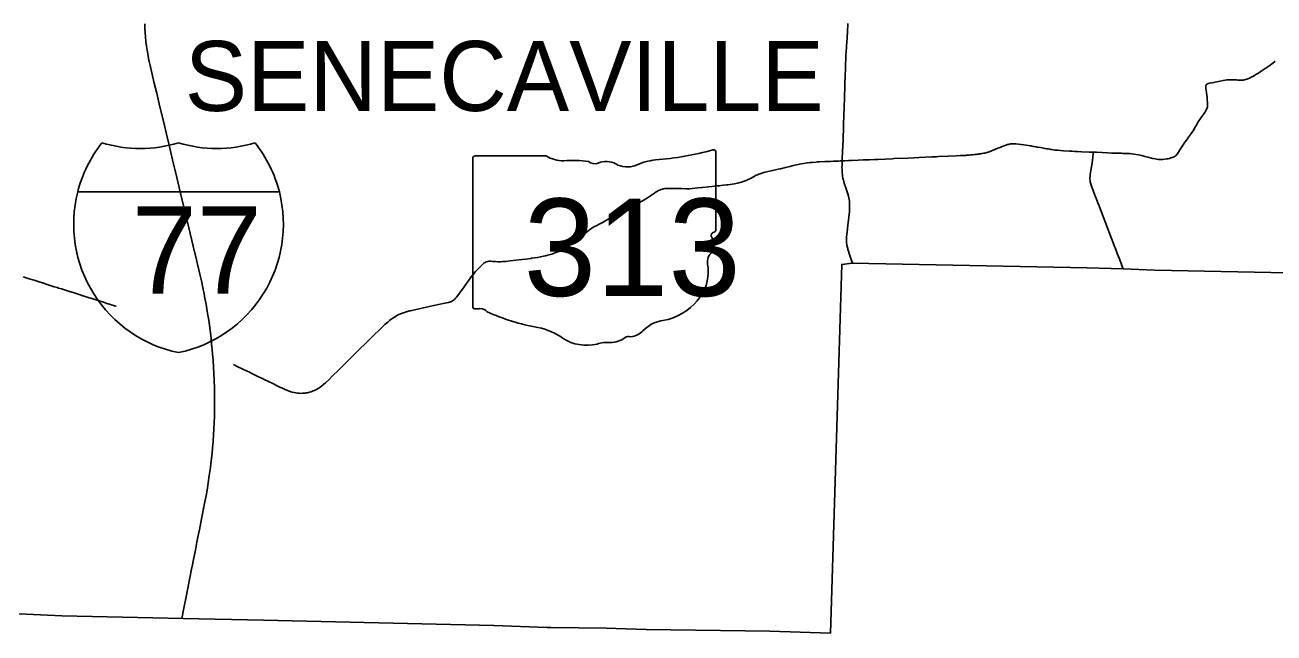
# Model space of a CAD drawing. Extents: x 1761803 to 2441803, y 509895 to 949895.
# Drawn here: x 2236027 to 2271766, y 786690 to 804074 of the extents above; entities that cross this region are included whole.
import ezdxf

# ---------------------------------------------------------------- set-up
doc = ezdxf.new("R2010")
doc.units = 0
for name, color, linetype in [('GM_X_County', 7, 'Continuous'), ('GM_X_County_Road', 7, 'Continuous'), ('GM_X_Minor_Lake', 7, 'Continuous'), ('GM_X_Minor_River', 7, 'Continuous'), ('GM_X_Township_Road', 7, 'Continuous'), ('GM_X_Unincorporated_Location', 7, 'Continuous')]:
    doc.layers.add(name, color=color, linetype=linetype)

msp = doc.modelspace()

# ---------------------------------------------------------------- linework, layer by layer
at = {"layer": 'GM_X_County'}
msp.add_lwpolyline([(2274523, 796941), (2268357, 797066), (2267453, 797102), (2266418, 797131), (2259694, 797266), (2259396, 797227), (2259078, 786690), (2257336, 786739), (2253799, 786787), (2252659, 786828), (2251072, 786849), (2250969, 786851), (2249438, 786906), (2242853, 787061), (2240552, 787108), (2237079, 787186), (2235857, 787235)], dxfattribs=at)
at = {"layer": 'GM_X_Minor_Lake'}
for points in [[(2259526, 803350), (2259526, 803353), (2259529, 803389), (2259532, 803451), (2259535, 803492), (2259535, 803503), (2259539, 803548), (2259543, 803614), (2259548, 803675), (2259553, 803747), (2259556, 803795), (2259558, 803823)], [(2259558, 803823), (2259560, 803865), (2259565, 803956), (2259568, 804034), (2259569, 804068)], [(2259569, 804068), (2259570, 804119)], [(2259494, 802562), (2259495, 802599), (2259497, 802690), (2259501, 802765), (2259505, 802844), (2259509, 802972), (2259512, 803067), (2259517, 803177), (2259517, 803195), (2259519, 803251), (2259522, 803287), (2259526, 803350)], [(2265088, 800568), (2265129, 800561), (2265209, 800547), (2265258, 800537), (2265303, 800529), (2265351, 800520), (2265377, 800517), (2265399, 800513), (2265419, 800511), (2265496, 800499), (2265568, 800491), (2265659, 800484), (2265747, 800477), (2265911, 800466), (2265989, 800462), (2266055, 800458), (2266146, 800454), (2266258, 800450), (2266474, 800442), (2266592, 800438), (2266608, 800438), (2266690, 800435), (2266851, 800427), (2267001, 800418), (2267129, 800414), (2267132, 800413), (2267277, 800409), (2267401, 800405), (2267444, 800404), (2267526, 800401), (2267634, 800396), (2267696, 800391), (2267751, 800384), (2267820, 800373), (2267887, 800360), (2267980, 800339), (2268073, 800316), (2268155, 800295), (2268299, 800261), (2268363, 800248), (2268415, 800239), (2268463, 800233), (2268499, 800231), (2268538, 800230), (2268584, 800232), (2268639, 800237), (2268694, 800244), (2268736, 800251), (2268777, 800260), (2268818, 800272), (2268852, 800283), (2268879, 800294), (2268908, 800308), (2268936, 800325), (2268957, 800340), (2268973, 800355), (2268989, 800372), (2268999, 800386), (2269004, 800392), (2269074, 800506), (2269126, 800591), (2269164, 800648), (2269218, 800726), (2269268, 800795), (2269319, 800863), (2269380, 800945), (2269422, 801006), (2269470, 801080), (2269495, 801122), (2269537, 801196), (2269565, 801248), (2269600, 801304), (2269662, 801401), (2269682, 801430), (2269784, 801575), (2269805, 801608), (2269830, 801654), (2269846, 801686), (2269853, 801707), (2269859, 801732), (2269863, 801757), (2269864, 801786), (2269864, 801822), (2269862, 801871), (2269858, 801920), (2269849, 802001), (2269832, 802135), (2269824, 802207), (2269818, 802262), (2269817, 802289), (2269817, 802308), (2269818, 802327), (2269820, 802338), (2269821, 802344), (2269824, 802352), (2269827, 802358), (2269836, 802372), (2269840, 802378), (2269846, 802382), (2269853, 802387), (2269862, 802392), (2269871, 802396), (2269879, 802398), (2269889, 802401), (2269918, 802407), (2269994, 802424), (2270130, 802450), (2270226, 802470), (2270313, 802487), (2270372, 802497), (2270421, 802503), (2270460, 802506), (2270496, 802506), (2270555, 802506), (2270692, 802502), (2270728, 802501), (2270809, 802499), (2270848, 802499), (2270880, 802501), (2270912, 802506), (2270924, 802508), (2270947, 802513), (2270984, 802524), (2271021, 802538), (2271062, 802556), (2271115, 802583), (2271175, 802615), (2271243, 802655), (2271319, 802701), (2271369, 802732), (2271483, 802808), (2271530, 802839), (2271593, 802881), (2271652, 802921), (2271695, 802952), (2271736, 802984), (2271802, 803041)], [(2259475, 802034), (2259478, 802107), (2259484, 802227), (2259485, 802282), (2259486, 802303), (2259490, 802455), (2259494, 802562)], [(2259447, 801190), (2259447, 801201), (2259452, 801325), (2259455, 801397), (2259459, 801487), (2259460, 801519), (2259468, 801695), (2259469, 801769), (2259471, 801821), (2259474, 801893), (2259474, 801935), (2259474, 801980), (2259475, 802025), (2259475, 802034)], [(2259422, 800507), (2259423, 800511), (2259423, 800513), (2259425, 800560), (2259430, 800664), (2259434, 800755), (2259435, 800800), (2259435, 800807), (2259438, 800925), (2259443, 801046), (2259446, 801131), (2259447, 801181), (2259447, 801190)], [(2263393, 800394), (2263401, 800396), (2263463, 800407), (2263491, 800413), (2263545, 800427), (2263590, 800442), (2263619, 800452), (2263659, 800466), (2263683, 800476), (2263726, 800493), (2263864, 800549), (2263928, 800575), (2263990, 800599), (2264045, 800620), (2264093, 800638), (2264119, 800646), (2264141, 800653), (2264166, 800662), (2264186, 800666), (2264208, 800670), (2264231, 800675), (2264244, 800677), (2264271, 800677), (2264307, 800679), (2264363, 800675), (2264379, 800674), (2264454, 800665), (2264525, 800656), (2264545, 800653), (2264742, 800628), (2264787, 800620), (2264806, 800617), (2264835, 800612), (2264887, 800603), (2264961, 800590), (2264993, 800583), (2265088, 800568)], [(2259408, 800188), (2259412, 800241), (2259413, 800263), (2259413, 800280), (2259414, 800296), (2259414, 800312), (2259417, 800394), (2259419, 800436), (2259420, 800469), (2259422, 800507)], [(2259408, 800188), (2259482, 800192), (2259586, 800197), (2259650, 800199), (2259694, 800201), (2259871, 800208), (2260009, 800215), (2260100, 800219), (2260192, 800222), (2260330, 800228), (2260441, 800232), (2260837, 800252), (2260898, 800254), (2261286, 800271), (2261460, 800279), (2261610, 800286), (2261971, 800301), (2262108, 800308), (2262164, 800310)], [(2262164, 800310), (2262452, 800322), (2262682, 800333), (2262800, 800338), (2262889, 800345), (2262941, 800347), (2262966, 800350), (2262983, 800350), (2263002, 800352), (2263022, 800352), (2263048, 800356), (2263083, 800359), (2263100, 800360), (2263126, 800363), (2263152, 800365), (2263191, 800369), (2263230, 800373), (2263246, 800374), (2263269, 800378), (2263292, 800380), (2263317, 800384), (2263340, 800386), (2263369, 800391), (2263393, 800394)], [(2267451, 797101), (2267425, 797167), (2267381, 797283), (2267333, 797409), (2267281, 797543), (2267239, 797654), (2267193, 797773), (2267154, 797874), (2267097, 798021), (2267058, 798125), (2266995, 798291), (2266983, 798324), (2266935, 798450), (2266880, 798594), (2266832, 798720), (2266760, 798906), (2266727, 798992), (2266670, 799139), (2266661, 799163), (2266643, 799209), (2266564, 799414), (2266543, 799469), (2266523, 799528), (2266515, 799557), (2266508, 799593), (2266502, 799632), (2266500, 799668), (2266500, 799701), (2266503, 799751), (2266504, 799760), (2266510, 799812), (2266516, 799858), (2266542, 800020), (2266562, 800146), (2266580, 800283), (2266585, 800322), (2266589, 800367), (2266590, 800387), (2266590, 800390), (2266592, 800438)], [(2247306, 795962), (2247396, 795981), (2247553, 796014), (2247726, 796051), (2247903, 796088), (2247993, 796107), (2248092, 796127), (2248143, 796139), (2248177, 796149), (2248205, 796159), (2248234, 796172), (2248260, 796186), (2248289, 796206), (2248316, 796229), (2248346, 796259), (2248378, 796296), (2248410, 796337), (2248489, 796445), (2248592, 796589), (2248680, 796712), (2248826, 796909), (2248854, 796945), (2248922, 797025), (2248964, 797072), (2249037, 797147), (2249119, 797228), (2249151, 797256), (2249169, 797270), (2249194, 797287), (2249221, 797299), (2249237, 797305), (2249266, 797313), (2249296, 797317), (2249322, 797319), (2249352, 797319), (2249411, 797315), (2249489, 797310), (2249558, 797306), (2249597, 797305), (2249633, 797305), (2249688, 797308), (2249783, 797316), (2249910, 797329), (2250158, 797357), (2250252, 797369), (2250357, 797380), (2250500, 797399), (2250522, 797403), (2250691, 797429), (2250778, 797445), (2250861, 797462), (2250924, 797477), (2250954, 797484), (2251023, 797502), (2251105, 797526), (2251173, 797549), (2251247, 797576), (2251299, 797597), (2251346, 797619), (2251405, 797648), (2251465, 797681), (2251524, 797716), (2251582, 797753), (2251638, 797792), (2251707, 797843), (2251787, 797905), (2251897, 797994), (2252009, 798085), (2252096, 798154), (2252167, 798208), (2252193, 798226), (2252207, 798236), (2252259, 798271), (2252307, 798300), (2252370, 798336), (2252474, 798392), (2252567, 798440), (2252645, 798481), (2252714, 798519), (2252766, 798547), (2252856, 798594), (2252979, 798658), (2253077, 798711), (2253155, 798753), (2253279, 798819), (2253415, 798891), (2253519, 798947), (2253580, 798979), (2253660, 799024), (2253719, 799059), (2253837, 799136), (2253925, 799193), (2254038, 799266), (2254090, 799300), (2254126, 799323), (2254158, 799341), (2254191, 799356), (2254225, 799370), (2254266, 799383), (2254301, 799391), (2254334, 799397), (2254366, 799401), (2254406, 799402), (2254495, 799403), (2254600, 799401), (2254711, 799398), (2254813, 799395), (2254937, 799391), (2254993, 799392), (2255038, 799394), (2255120, 799400), (2255280, 799415), (2255400, 799427), (2255585, 799447), (2255683, 799458), (2255745, 799464), (2255840, 799474), (2255897, 799480), (2255940, 799485), (2256012, 799492), (2256097, 799501), (2256136, 799505), (2256201, 799511), (2256259, 799519), (2256326, 799530), (2256365, 799538), (2256406, 799547), (2256447, 799557), (2256495, 799570), (2256560, 799592), (2256603, 799607), (2256660, 799631), (2256720, 799658), (2256784, 799689), (2256871, 799735), (2256953, 799776), (2256988, 799792), (2257028, 799809), (2257065, 799823), (2257112, 799838), (2257165, 799853), (2257248, 799874), (2257328, 799892), (2257421, 799914), (2257576, 799950)], [(2257576, 799950), (2257641, 799966), (2257788, 800000), (2257919, 800031), (2258011, 800054), (2258099, 800074), (2258239, 800104), (2258301, 800114), (2258407, 800131), (2258492, 800141), (2258551, 800147), (2258668, 800155), (2258701, 800157)], [(2258701, 800157), (2258760, 800160), (2258914, 800168), (2258979, 800170), (2259078, 800174), (2259153, 800177), (2259221, 800180), (2259251, 800181), (2259277, 800182), (2259303, 800183), (2259352, 800186), (2259380, 800187), (2259408, 800188)], [(2259605, 798654), (2259615, 798742), (2259621, 798814), (2259623, 798883), (2259623, 798951), (2259623, 798952), (2259621, 798994), (2259617, 799039), (2259610, 799088), (2259601, 799132), (2259588, 799183), (2259571, 799243), (2259513, 799417), (2259469, 799554), (2259455, 799602), (2259447, 799633), (2259433, 799694), (2259422, 799749), (2259415, 799795), (2259410, 799847), (2259408, 799883), (2259405, 799939), (2259404, 799998), (2259405, 800054), (2259406, 800090), (2259408, 800166), (2259408, 800188)], [(2259701, 797277), (2259680, 797345), (2259661, 797400), (2259631, 797479), (2259610, 797538), (2259587, 797605), (2259572, 797656), (2259567, 797682), (2259561, 797709), (2259553, 797740), (2259546, 797772), (2259540, 797805), (2259534, 797844), (2259531, 797884), (2259531, 797923), (2259532, 797963), (2259537, 798019), (2259562, 798234), (2259574, 798358), (2259589, 798495), (2259599, 798587), (2259605, 798654)], [(2235977, 796873), (2236146, 796821), (2236291, 796774), (2236408, 796736), (2236561, 796688), (2236664, 796655), (2236749, 796629), (2236865, 796592), (2236943, 796568), (2236990, 796553), (2237071, 796527), (2237271, 796464), (2237434, 796412), (2237487, 796395), (2237637, 796348), (2237657, 796342), (2237750, 796313), (2237859, 796278), (2237873, 796273), (2237915, 796260), (2238125, 796194), (2238300, 796137), (2238368, 796116), (2238477, 796080), (2238523, 796066), (2238624, 796034), (2238634, 796031)], [(2243416, 793677), (2243430, 793670), (2243469, 793652), (2243538, 793622), (2243586, 793603), (2243610, 793595), (2243630, 793588), (2243680, 793574), (2243731, 793562), (2243782, 793553), (2243831, 793547), (2243876, 793543), (2243922, 793542), (2243971, 793543), (2244026, 793547), (2244039, 793549), (2244075, 793554), (2244107, 793559), (2244168, 793573), (2244215, 793587), (2244276, 793610), (2244315, 793626), (2244350, 793643), (2244396, 793668), (2244438, 793693), (2244476, 793718), (2244525, 793756), (2244571, 793794), (2244624, 793842), (2244719, 793933), (2244829, 794040), (2245000, 794208), (2245105, 794312), (2245245, 794450), (2245584, 794783), (2245810, 795004), (2246022, 795213), (2246160, 795349), (2246325, 795509), (2246371, 795551), (2246406, 795582), (2246455, 795621), (2246507, 795660), (2246567, 795701), (2246608, 795728), (2246654, 795754), (2246709, 795783), (2246775, 795814), (2246832, 795838), (2246885, 795858), (2246929, 795872), (2246976, 795886), (2247043, 795902), (2247059, 795906), (2247261, 795952), (2247306, 795962)], [(2241997, 794364), (2242102, 794313), (2242261, 794236), (2242380, 794180), (2242382, 794179), (2242429, 794156)], [(2242429, 794156), (2242533, 794105), (2242578, 794083), (2242711, 794019), (2242757, 793996), (2242845, 793954), (2242869, 793942), (2242996, 793880), (2243118, 793821), (2243138, 793812), (2243224, 793770), (2243338, 793714), (2243375, 793696), (2243416, 793677)]]:
    msp.add_lwpolyline(points, dxfattribs=at)
at = {"layer": 'GM_X_Minor_River'}
msp.add_lwpolyline([(2240516, 787107), (2240575, 787401), (2240639, 787726), (2240679, 787926), (2240746, 788270), (2240795, 788511), (2240820, 788641), (2240840, 788740), (2240903, 789058), (2240948, 789287), (2240986, 789480), (2241018, 789637), (2241080, 789953), (2241168, 790397), (2241207, 790610), (2241245, 790829), (2241270, 790982), (2241301, 791193), (2241332, 791420), (2241346, 791534), (2241378, 791834), (2241393, 791988), (2241400, 792071), (2241407, 792161), (2241421, 792361), (2241431, 792524), (2241438, 792695), (2241445, 792888), (2241449, 793079), (2241450, 793098), (2241452, 793299), (2241451, 793492), (2241449, 793669), (2241441, 793925), (2241434, 794102), (2241424, 794296), (2241411, 794482), (2241396, 794665), (2241393, 794692), (2241368, 794959), (2241353, 795106), (2241323, 795347), (2241284, 795630), (2241263, 795773), (2241243, 795896), (2241207, 796096), (2241167, 796313), (2241149, 796401), (2241128, 796509), (2241074, 796759), (2241030, 796951), (2240933, 797356), (2240839, 797752), (2240715, 798275), (2240591, 798792), (2240470, 799300), (2240369, 799718), (2240249, 800222), (2240150, 800640), (2240075, 800953), (2239988, 801320), (2239888, 801738), (2239796, 802121), (2239727, 802411), (2239606, 802919), (2239581, 803030), (2239564, 803114), (2239560, 803130), (2239539, 803246), (2239521, 803353), (2239504, 803473), (2239488, 803606), (2239475, 803733), (2239464, 803861), (2239457, 803979), (2239453, 804103)], dxfattribs=at)
at = {"layer": 'GM_X_Township_Road'}
for p, q in [((2248837, 800256), (2248837, 796029)), ((2250944, 800329), (2248906, 800329)), ((2255798, 798222), (2255798, 800433)), ((2255797, 798223), (2255798, 798222))]:
    msp.add_line(p, q, dxfattribs=at)
for centre, major_axis, start_param, end_param in [((2248917, 800265), (80.6, 0), 1.712693, 3.28349), ((2251430, 800819), (782, 0), 4.042523, 4.731795), ((2254260, 799038), (1485, 0), 1.699011, 2.107814), ((2253319, 806091), (7382, 0), 4.814394, 5.042369), ((2255721, 800442), (77.5, 0), 6.141152, 7.989035), ((2251689, 797956), (2808, 0), 1.404758, 1.657858), ((2252327, 800287), (226, 0), 3.836095, 5.185415), ((2252658, 799798), (469, 0), 0.950623, 2.079405), ((2253263, 800468), (564, 0), 4.081561, 5.145723), ((2255780, 798060), (120, 0), 1.883978, 3.671073), ((2255715, 798214), (82.9, 0), 5.05454, 6.418171), ((2255017, 797781), (720, 0), 5.934695, 6.695948), ((2256076, 797297), (524, 0), 2.387724, 3.262537), ((2253732, 797016), (1846, 0), 5.101752, 6.440018), ((2248918, 796020), (81.4, 0), 3.00124, 4.508301), ((2248930, 796452), (621, 0), 4.665946, 4.897461), ((2249057, 795785), (224, 0), 0.519207, 1.627899), ((2251884, 799583), (5331, 0), 4.195997, 4.488961), ((2254511, 794843), (1011, 0), 1.647645, 2.488434), ((2250294, 794131), (1668, 0), 0.823519, 1.323587), ((2253229, 795620), (597, 0), 4.937069, 5.64225), ((2252098, 795765), (1058, 0), 4.026481, 4.996735), ((2252710, 794303), (870, 0), 1.495662, 1.94098), ((2252787, 795448), (564, 0), 4.691044, 5.507374), ((2253297, 795039), (159, 0), 1.147584, 2.315152)]:
    msp.add_ellipse(centre, major_axis=major_axis, ratio=0.8, start_param=start_param, end_param=end_param, dxfattribs=at)
at = {"layer": 'GM_X_Unincorporated_Location'}
for p, q in [((2237535, 799300), (2243306, 799300)), ((2243306, 799300), (2237535, 799300)), ((2243306, 799300), (2237535, 799300))]:
    msp.add_line(p, q, dxfattribs=at)
for centre, start, end in [((2241170, 798380), 141.669, 165.8066), ((2239324, 804292), 253.0091, 286.9909), ((2241516, 804292), 253.0091, 286.9909), ((2239670, 798380), 14.1934, 38.331), ((2241170, 798380), 165.8066, 258.463), ((2239670, 798380), 281.537, 14.1934)]:
    msp.add_arc(centre, 3750, start, end, dxfattribs=at)

# ---------------------------------------------------------------- texts
at = {"layer": 'GM_X_County_Road'}
msp.add_text('SENECAVILLE', height=2000, rotation=0, dxfattribs=at).set_placement((2240599, 801617))
at = {"layer": 'GM_X_Township_Road'}
msp.add_text('313', height=2784.4, dxfattribs=at).set_placement((2250296, 796327))
at = {"layer": 'GM_X_Unincorporated_Location'}
msp.add_text('77', height=2500, dxfattribs=at).set_placement((2239084, 796394))

doc.saveas('drawing.dxf')
